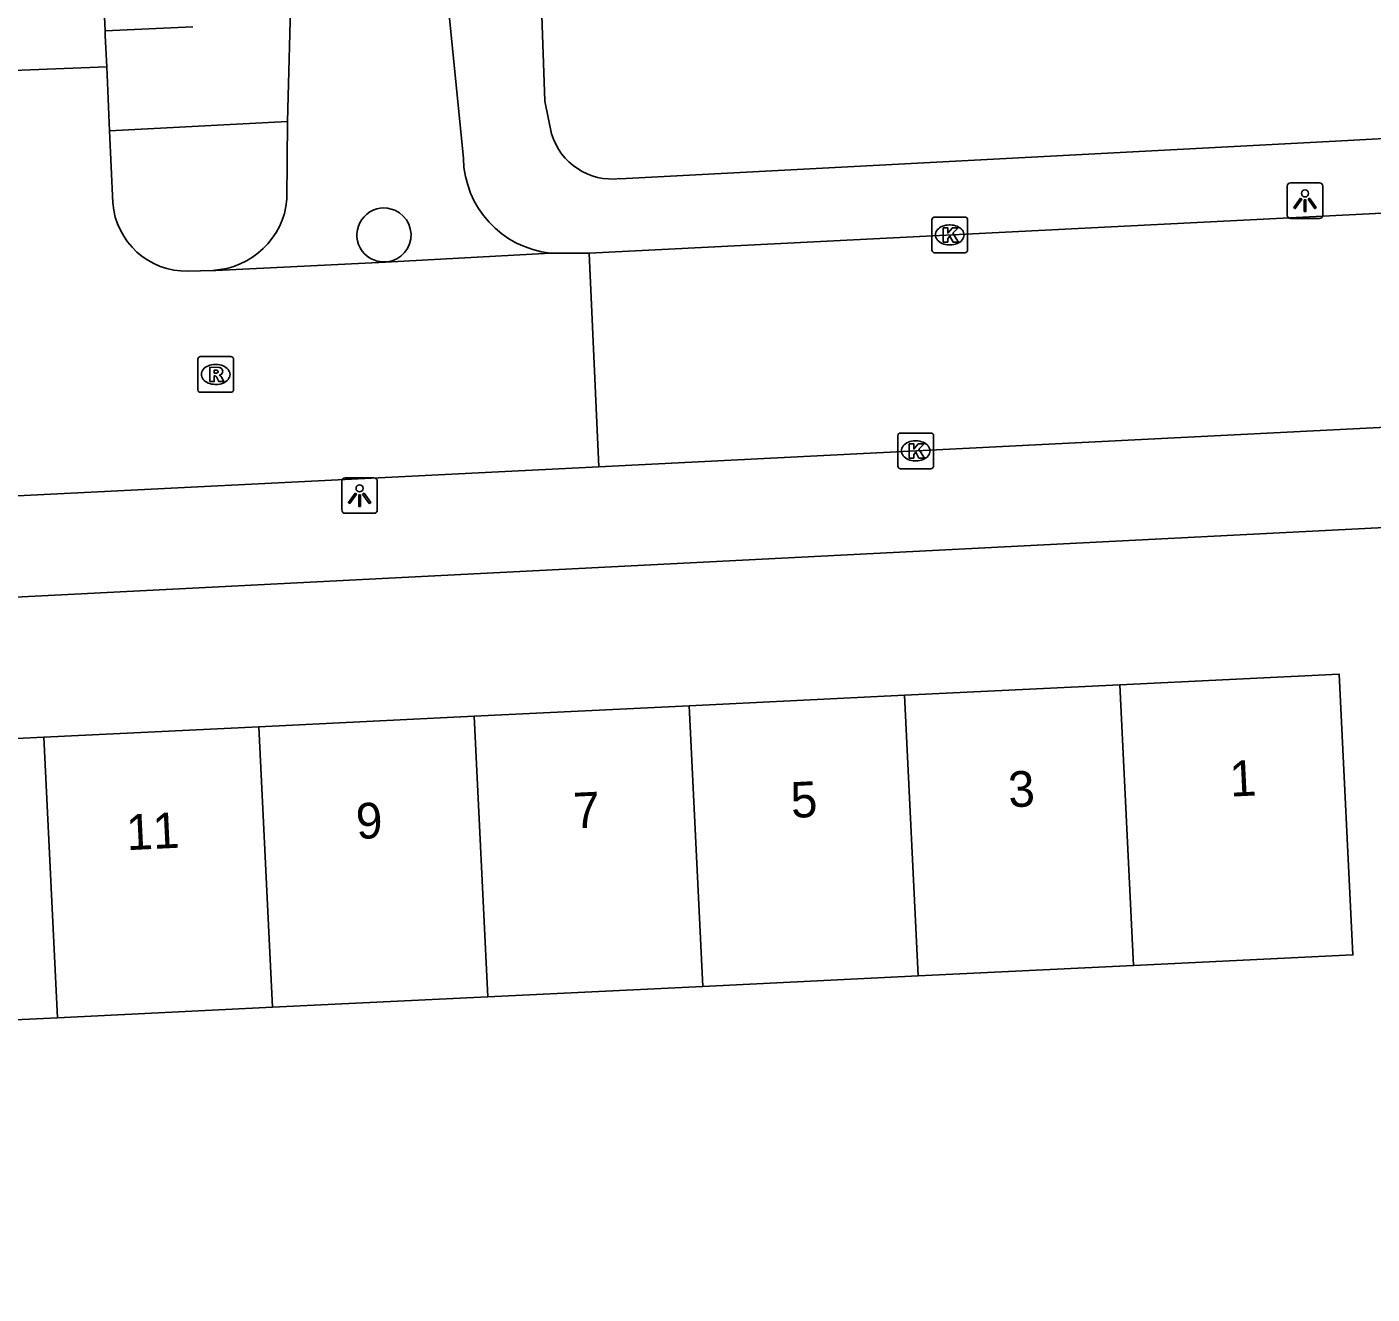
# Model space of a CAD drawing. Extents: x 161084 to 161928, y 385355 to 386522.
# Drawn here: x 161355.51 to 161393.22, y 386279.85 to 386315.36 of the extents above; entities that cross this region are included whole.
import ezdxf

# ---------------------------------------------------------------- set-up
doc = ezdxf.new("R2010")
doc.units = 0
for name, color, linetype in [('IMGEO_Kolk', 7, 'Continuous'), ('IMGEO_Lichtpunt', 7, 'Continuous'), ('IMGEO_Pand', 7, 'Continuous'), ('IMGEO_Pand_nummerreeks', 7, 'Continuous'), ('IMGEO_Parkeervlak_open', 7, 'Continuous'), ('IMGEO_Rijbaan_lokaal_open', 7, 'Continuous'), ('IMGEO_Rioolput', 7, 'Continuous'), ('IMGEO_Voetpad_open', 7, 'Continuous')]:
    doc.layers.add(name, color=color, linetype=linetype)

msp = doc.modelspace()

# ---------------------------------------------------------------- linework, layer by layer
at = {"layer": 'IMGEO_Kolk'}
for p, q in [((161380.878, 386309.109), (161380.878, 386309.961)), ((161380.953, 386310.035), (161381.805, 386310.035)), ((161381.879, 386309.961), (161381.879, 386309.109)), ((161381.366, 386309.815), (161381.391, 386309.815)), ((161381.389, 386309.255), (161381.364, 386309.255)), ((161381.805, 386309.035), (161380.953, 386309.035)), ((161379.924, 386303.056), (161379.924, 386303.908)), ((161379.999, 386303.982), (161380.851, 386303.982)), ((161380.925, 386303.908), (161380.925, 386303.056)), ((161380.412, 386303.762), (161380.437, 386303.762)), ((161380.435, 386303.202), (161380.41, 386303.202)), ((161380.851, 386302.982), (161379.999, 386302.982))]:
    msp.add_line(p, q, dxfattribs=at)
for points in [[(161380.878, 386309.109), (161380.878, 386309.961)], [(161380.953, 386310.035), (161381.805, 386310.035)], [(161381.879, 386309.961), (161381.879, 386309.109)], [(161381.199, 386309.735), (161381.322, 386309.735), (161381.322, 386309.584), (161381.452, 386309.735), (161381.616, 386309.735), (161381.47, 386309.584), (161381.623, 386309.335), (161381.471, 386309.335), (161381.386, 386309.499), (161381.322, 386309.432), (161381.322, 386309.335), (161381.199, 386309.335), (161381.199, 386309.735)], [(161381.805, 386309.035), (161380.953, 386309.035)], [(161379.924, 386303.056), (161379.924, 386303.908)], [(161379.999, 386303.982), (161380.851, 386303.982)], [(161380.925, 386303.908), (161380.925, 386303.056)], [(161380.245, 386303.682), (161380.368, 386303.682), (161380.368, 386303.531), (161380.498, 386303.682), (161380.662, 386303.682), (161380.516, 386303.531), (161380.669, 386303.282), (161380.517, 386303.282), (161380.432, 386303.446), (161380.368, 386303.379), (161380.368, 386303.282), (161380.245, 386303.282), (161380.245, 386303.682)], [(161380.851, 386302.982), (161379.999, 386302.982)]]:
    msp.add_lwpolyline(points, dxfattribs=at)
for centre, start, end in [((161380.955, 386309.959), 91.552, 178.448), ((161380.955, 386309.959), 91.552, 178.448), ((161381.803, 386309.959), 1.552, 88.448), ((161381.803, 386309.959), 1.552, 88.448), ((161380.955, 386309.111), 181.552, 268.448), ((161380.955, 386309.111), 181.552, 268.448), ((161381.803, 386309.111), 271.552, 358.448), ((161381.803, 386309.111), 271.552, 358.448), ((161380.001, 386303.906), 91.552, 178.448), ((161380.001, 386303.906), 91.552, 178.448), ((161380.849, 386303.906), 1.552, 88.448), ((161380.849, 386303.906), 1.552, 88.448), ((161380.001, 386303.058), 181.552, 268.448), ((161380.001, 386303.058), 181.552, 268.448), ((161380.849, 386303.058), 271.552, 358.448), ((161380.849, 386303.058), 271.552, 358.448)]:
    msp.add_arc(centre, 0.0765, start, end, dxfattribs=at)
for centre, major_axis, ratio, start_param, end_param in [((161381.365, 386309.535), (-0.387, 0.002), 0.722429, 4.712389, 7.853982), ((161381.39, 386309.535), (-0.39, 0.002), 0.717154, 1.570796, 4.712389), ((161380.411, 386303.482), (-0.387, 0.002), 0.722429, 4.712389, 7.853982), ((161380.436, 386303.482), (-0.39, 0.002), 0.717154, 1.570796, 4.712389)]:
    msp.add_ellipse(centre, major_axis=major_axis, ratio=ratio, start_param=start_param, end_param=end_param, dxfattribs=at)
at = {"layer": 'IMGEO_Lichtpunt'}
for p, q in [((161390.839, 386310.899), (161390.839, 386310.092)), ((161390.839, 386310.899), (161390.839, 386310.092)), ((161391.741, 386310.994), (161390.933, 386310.994)), ((161391.741, 386310.994), (161390.933, 386310.994)), ((161391.835, 386310.092), (161391.835, 386310.899)), ((161391.835, 386310.092), (161391.835, 386310.899)), ((161390.933, 386309.998), (161391.741, 386309.998)), ((161390.933, 386309.998), (161391.741, 386309.998)), ((161364.337, 386302.633), (161364.337, 386301.826)), ((161364.337, 386302.633), (161364.337, 386301.826)), ((161365.239, 386302.728), (161364.431, 386302.728)), ((161365.239, 386302.728), (161364.431, 386302.728)), ((161365.333, 386301.826), (161365.333, 386302.633)), ((161365.333, 386301.826), (161365.333, 386302.633)), ((161364.431, 386301.732), (161365.239, 386301.732)), ((161364.431, 386301.732), (161365.239, 386301.732))]:
    msp.add_line(p, q, dxfattribs=at)
for points in [[(161391.213, 386310.563), (161391.252, 386310.535), (161391.064, 386310.273), (161391.026, 386310.3), (161391.213, 386310.563)], [(161391.315, 386310.515), (161391.362, 386310.515), (161391.362, 386310.193), (161391.315, 386310.193), (161391.315, 386310.515)], [(161391.425, 386310.535), (161391.463, 386310.562), (161391.65, 386310.3), (161391.611, 386310.272), (161391.425, 386310.535)], [(161364.711, 386302.297), (161364.75, 386302.269), (161364.562, 386302.007), (161364.524, 386302.034), (161364.711, 386302.297)], [(161364.813, 386302.249), (161364.86, 386302.249), (161364.86, 386301.927), (161364.813, 386301.927), (161364.813, 386302.249)], [(161364.923, 386302.269), (161364.961, 386302.296), (161365.148, 386302.034), (161365.109, 386302.006), (161364.923, 386302.269)]]:
    msp.add_lwpolyline(points, dxfattribs=at)
for centre in [(161391.338, 386310.697), (161364.836, 386302.431)]:
    msp.add_circle(centre, 0.0994, dxfattribs=at)
for centre, start, end in [((161390.933, 386310.899), 90, 180), ((161390.933, 386310.899), 90, 180), ((161391.741, 386310.899), 0, 90), ((161391.741, 386310.899), 0, 90), ((161390.933, 386310.092), 180, 270), ((161390.933, 386310.092), 180, 270), ((161391.741, 386310.092), 270, 0), ((161391.741, 386310.092), 270, 360), ((161364.431, 386302.633), 90, 180), ((161364.431, 386302.633), 90, 180), ((161365.239, 386302.633), 0, 90), ((161365.239, 386302.633), 0, 90), ((161364.431, 386301.826), 180, 270), ((161364.431, 386301.826), 180, 270), ((161365.239, 386301.826), 270, 0), ((161365.239, 386301.826), 270, 360)]:
    msp.add_arc(centre, 0.0946, start, end, dxfattribs=at)
at = {"layer": 'IMGEO_Pand'}
for points in [[(161386.143, 386296.924), (161392.296, 386297.223), (161392.678, 386289.357), (161387.684, 386289.115), (161386.526, 386289.059)], [(161380.111, 386296.631), (161386.143, 386296.924)], [(161386.143, 386296.924), (161386.526, 386289.059)], [(161374.079, 386296.338), (161380.111, 386296.631)], [(161380.111, 386296.631), (161380.494, 386288.766)], [(161362.014, 386295.752), (161368.046, 386296.045)], [(161368.046, 386296.045), (161374.079, 386296.338)], [(161368.429, 386288.18), (161368.046, 386296.045)], [(161374.462, 386288.473), (161374.079, 386296.338)], [(161355.982, 386295.459), (161362.014, 386295.752)], [(161362.397, 386287.887), (161362.014, 386295.752)], [(161349.758, 386292.703), (161349.639, 386295.151), (161355.982, 386295.459)], [(161355.982, 386295.459), (161356.365, 386287.594)], [(161386.526, 386289.059), (161380.494, 386288.766)], [(161374.462, 386288.473), (161368.429, 386288.18)], [(161380.494, 386288.766), (161374.462, 386288.473)], [(161368.429, 386288.18), (161362.397, 386287.887)], [(161362.397, 386287.887), (161356.365, 386287.594)], [(161356.365, 386287.594), (161350.639, 386287.316), (161350.756, 386284.924), (161350.448, 386284.909)]]:
    msp.add_lwpolyline(points, dxfattribs=at)
at = {"layer": 'IMGEO_Parkeervlak_open'}
msp.add_lwpolyline([(161357.703, 386315.256), (161360.163, 386315.367)], dxfattribs=at)
at = {"layer": 'IMGEO_Rijbaan_lokaal_open'}
for points in [[(161357.703, 386315.256), (161356.659, 386337.466)], [(161367.745, 386311.678), (161367.247, 386316.739)], [(161362.92, 386316.589), (161362.812, 386312.714)], [(161357.754, 386314.249), (161357.709, 386315.125), (161357.703, 386315.256)], [(161352.968, 386314.058), (161357.754, 386314.249)], [(161357.829, 386312.451), (161357.754, 386314.249)], [(161362.812, 386312.714), (161362.802, 386310.535)], [(161357.918, 386310.431), (161357.829, 386312.451)], [(161371.275, 386309.027), (161394.803, 386310.211)], [(161370.185, 386309.022), (161365.567, 386308.767), (161360.809, 386308.535), (161360.72, 386308.541)], [(161371.275, 386309.027), (161370.185, 386309.022)], [(161371.543, 386303.037), (161371.275, 386309.027)], [(161360.72, 386308.541), (161360.033, 386308.518)], [(161399.46, 386304.436), (161394.358, 386304.18), (161371.543, 386303.037)], [(161350.559, 386301.992), (161371.543, 386303.037)]]:
    msp.add_lwpolyline(points, dxfattribs=at)
for centre, radius, start, end in [((161370.488, 386311.749), 2.744, 181.4797, 263.6661), ((161359.991, 386310.598), 2.08, 184.5924, 271.1495), ((161360.612, 386310.738), 2.199, 272.8108, 354.7156), ((161365.518, 386309.533), 0.757, 66.0128, 255.9161), ((161365.522, 386309.532), 0.757, 255.5976, 66.3314)]:
    msp.add_arc(centre, radius, start, end, dxfattribs=at)
at = {"layer": 'IMGEO_Rioolput'}
for p, q in [((161360.303, 386305.198), (161360.303, 386306.05)), ((161360.378, 386306.124), (161361.23, 386306.124)), ((161360.791, 386305.904), (161360.816, 386305.904)), ((161361.304, 386306.05), (161361.304, 386305.198)), ((161361.23, 386305.124), (161360.378, 386305.124)), ((161360.814, 386305.344), (161360.789, 386305.344))]:
    msp.add_line(p, q, dxfattribs=at)
for points in [[(161360.303, 386305.198), (161360.303, 386306.05)], [(161360.378, 386306.124), (161361.23, 386306.124)], [(161360.892, 386305.822), (161360.64, 386305.824), (161360.64, 386305.424)], [(161361.304, 386306.05), (161361.304, 386305.198)], [(161360.64, 386305.424), (161360.764, 386305.424), (161360.764, 386305.586), (161360.775, 386305.586)], [(161360.818, 386305.743), (161360.764, 386305.743), (161360.764, 386305.662)], [(161360.764, 386305.662), (161360.816, 386305.662)], [(161360.822, 386305.557), (161360.893, 386305.424), (161361.033, 386305.424), (161360.968, 386305.55)], [(161361.23, 386305.124), (161360.378, 386305.124)]]:
    msp.add_lwpolyline(points, dxfattribs=at)
for centre, radius, start, end in [((161360.38, 386306.048), 0.0765, 91.552, 178.448), ((161360.38, 386306.048), 0.0765, 91.552, 178.448), ((161360.891, 386305.712), 0.109, 350.3612, 89.416), ((161361.228, 386306.048), 0.0765, 1.552, 88.448), ((161361.228, 386306.048), 0.0765, 1.552, 88.448), ((161360.774, 386305.533), 0.0533, 26.0293, 88.6989), ((161360.8, 386305.851), 0.19, 274.7715, 282.9687), ((161360.824, 386305.647), 0.0964, 77.0061, 93.1865), ((161360.838, 386305.704), 0.0378, 276.6634, 79.6772), ((161360.889, 386305.712), 0.112, 277.5842, 350.9817), ((161360.873, 386305.497), 0.108, 29.5134, 73.7905), ((161360.38, 386305.2), 0.0765, 181.552, 268.448), ((161360.38, 386305.2), 0.0765, 181.552, 268.448), ((161361.228, 386305.2), 0.0765, 271.552, 358.448), ((161361.228, 386305.2), 0.0765, 271.552, 358.448)]:
    msp.add_arc(centre, radius, start, end, dxfattribs=at)
for centre, major_axis, ratio, start_param, end_param in [((161360.79, 386305.624), (-0.387, 0.002), 0.722429, 4.712389, 7.853982), ((161360.815, 386305.624), (-0.39, 0.002), 0.717154, 1.570796, 4.712389)]:
    msp.add_ellipse(centre, major_axis=major_axis, ratio=ratio, start_param=start_param, end_param=end_param, dxfattribs=at)
at = {"layer": 'IMGEO_Voetpad_open'}
for points in [[(161366.739, 386408.297), (161366.875, 386404.623), (161367.535, 386384.358), (161368.535, 386384.392), (161368.635, 386381.364), (161367.635, 386381.33), (161370.028, 386313.283), (161370.214, 386312.371)], [(161362.812, 386312.714), (161357.829, 386312.451)], [(161372.133, 386311.111), (161392.188, 386312.162), (161394.751, 386312.299)], [(161395.775, 386275.487), (161394.482, 386301.379), (161320.113, 386297.598), (161321.928, 386262.765)]]:
    msp.add_lwpolyline(points, dxfattribs=at)
msp.add_arc((161371.923, 386312.882), 1.783, 196.645, 276.7778, dxfattribs=at)

# ---------------------------------------------------------------- texts
at = {"layer": 'IMGEO_Pand_nummerreeks'}
for s, p in [('3', (161383.04, 386293.489)), ('1', (161389.248, 386293.79)), ('5', (161376.946, 386293.193)), ('7', (161370.852, 386292.897)), ('11', (161358.318, 386292.289)), ('9', (161364.758, 386292.601))]:
    msp.add_text(s, height=1, rotation=2.7809, dxfattribs=at).set_placement(p)

doc.saveas('drawing.dxf')
